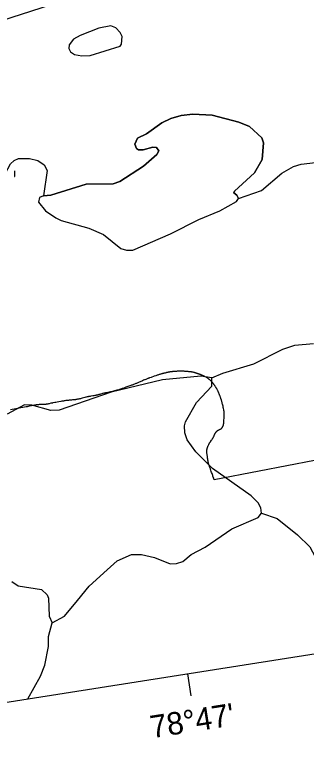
# Model space of a CAD drawing. Extents: x 646142 to 649934, y 5874075 to 5876351.
# Drawn here: x 649544.1 to 649596, y 5875477.6 to 5875608 of the extents above; entities that cross this region are included whole.
import ezdxf

# ---------------------------------------------------------------- set-up
doc = ezdxf.new("R2010")
doc.units = 0
doc.layers.add('Niveau 63', color=7, linetype='Continuous')

msp = doc.modelspace()

# ---------------------------------------------------------------- linework, layer by layer
at = {"layer": 'Niveau 63'}
for p, q in [((649563.24, 5875604.06), (649562.92, 5875604.82)), ((649563.14, 5875602.75), (649563.24, 5875604.06)), ((649556.1, 5875600.63), (649557.55, 5875600.73)), ((649573.77, 5875590.02), (649571.92, 5875589.53)), ((649575.82, 5875590.25), (649573.77, 5875590.02)), ((649579.25, 5875590.08), (649575.82, 5875590.25)), ((649571.92, 5875589.53), (649570.29, 5875588.73)), ((649565.96, 5875586), (649565.5, 5875584.94)), ((649588.14, 5875582.2), (649588.4, 5875585.16)), ((649569.33, 5875584.37), (649569.75, 5875583.78)), ((649569.75, 5875583.78), (649569.39, 5875583.08)), ((649569.39, 5875583.08), (649567.04, 5875581.03)), ((649586.8, 5875579.87), (649588.14, 5875582.2)), ((649567.04, 5875581.03), (649562.86, 5875578.31)), ((649583.21, 5875576.61), (649586.8, 5875579.87)), ((649583.12, 5875576.27), (649583.21, 5875576.61)), ((649583.66, 5875575.89), (649583.12, 5875576.27)), ((649583.94, 5875575.29), (649583.66, 5875575.89)), ((649583.56, 5875574.74), (649583.94, 5875575.29)), ((649551.46, 5875571.84), (649552.37, 5875571.35)), ((649552.37, 5875571.35), (649557.3, 5875570)), ((649557.3, 5875570), (649559.93, 5875568.88)), ((649559.93, 5875568.88), (649562.99, 5875566.38)), ((649565.14, 5875566.13), (649571.87, 5875568.99)), ((649562.99, 5875566.38), (649564.01, 5875566.08)), ((649564.01, 5875566.08), (649565.14, 5875566.13)), ((649574.86, 5875490.82), (649575.17, 5875488.84)), ((649574.86, 5875490.82), (649575.48, 5875486.87)), ((649574.86, 5875490.82), (649575.17, 5875488.84)), ((649574.86, 5875490.82), (649575.48, 5875486.87))]:
    msp.add_line(p, q, dxfattribs=at)
msp.add_lwpolyline([(649366.04, 5875457.96), (649682.15, 5875507.7), (649644.85, 5875744.78), (649328.73, 5875695.05)], close=True, dxfattribs=at)
for points in [[(649516.91, 5875598.85), (649506.47, 5875631.2), (649557.86, 5875647.78), (649568.3, 5875615.43), (649516.91, 5875598.85)], [(649562.92, 5875604.82), (649562.12, 5875605.62), (649561.26, 5875605.95), (649559.08, 5875605.55), (649555.75, 5875604.28), (649554.59, 5875603.59), (649553.81, 5875602.63), (649553.77, 5875601.98)], [(649559.08, 5875605.55), (649555.75, 5875604.28), (649554.59, 5875603.59), (649553.81, 5875602.63), (649553.77, 5875601.98), (649554.04, 5875601.38), (649554.77, 5875600.86), (649556.1, 5875600.63), (649557.55, 5875600.73), (649562.89, 5875602.38), (649563.14, 5875602.75), (649563.24, 5875604.06), (649562.92, 5875604.82), (649562.12, 5875605.62), (649561.26, 5875605.95), (649559.08, 5875605.55)], [(649561.26, 5875605.95), (649559.08, 5875605.55), (649555.75, 5875604.28), (649554.59, 5875603.59), (649553.81, 5875602.63), (649553.77, 5875601.98), (649554.04, 5875601.38), (649554.77, 5875600.86), (649556.1, 5875600.63), (649557.55, 5875600.73), (649562.89, 5875602.38), (649563.14, 5875602.75), (649563.24, 5875604.06), (649562.92, 5875604.82), (649562.12, 5875605.62), (649561.26, 5875605.95)], [(649559.08, 5875605.55), (649555.75, 5875604.28), (649554.59, 5875603.59), (649553.81, 5875602.63), (649553.77, 5875601.98), (649554.04, 5875601.38), (649554.77, 5875600.86), (649556.1, 5875600.63), (649557.55, 5875600.73), (649562.89, 5875602.38), (649563.14, 5875602.75), (649563.24, 5875604.06), (649562.92, 5875604.82), (649562.12, 5875605.62), (649561.26, 5875605.95), (649559.08, 5875605.55)], [(649561.26, 5875605.95), (649559.08, 5875605.55), (649555.75, 5875604.28), (649554.59, 5875603.59), (649553.81, 5875602.63), (649553.77, 5875601.98), (649554.04, 5875601.38), (649554.77, 5875600.86), (649556.1, 5875600.63), (649557.55, 5875600.73), (649562.89, 5875602.38), (649563.14, 5875602.75), (649563.24, 5875604.06), (649562.92, 5875604.82), (649562.12, 5875605.62), (649561.26, 5875605.95)], [(649557.55, 5875600.73), (649562.89, 5875602.38), (649563.14, 5875602.75)], [(649553.77, 5875601.98), (649554.04, 5875601.38), (649554.77, 5875600.86), (649556.1, 5875600.63)], [(649583.56, 5875574.74), (649583.94, 5875575.29), (649583.66, 5875575.89), (649583.12, 5875576.27), (649583.21, 5875576.61), (649586.8, 5875579.87), (649588.14, 5875582.2), (649588.4, 5875585.16), (649588.07, 5875586.08), (649585.92, 5875588.09), (649583.99, 5875588.86), (649579.25, 5875590.08), (649575.82, 5875590.25), (649573.77, 5875590.02), (649571.92, 5875589.53), (649570.29, 5875588.73), (649567.58, 5875586.78), (649565.96, 5875586), (649565.5, 5875584.94), (649565.8, 5875584.19), (649566.18, 5875583.93), (649566.99, 5875583.92), (649568.68, 5875584.4), (649569.33, 5875584.37), (649569.75, 5875583.78), (649569.39, 5875583.08), (649567.04, 5875581.03), (649562.86, 5875578.31), (649561.64, 5875577.91), (649556.82, 5875577.82), (649550.55, 5875575.86), (649549.28, 5875575.79), (649548.52, 5875575.48), (649548.35, 5875574.65), (649549.6, 5875573.1), (649551.46, 5875571.84), (649552.37, 5875571.35), (649557.3, 5875570), (649559.93, 5875568.88), (649562.99, 5875566.38), (649564.01, 5875566.08), (649565.14, 5875566.13), (649571.87, 5875568.99), (649576.88, 5875571.54), (649580.65, 5875573.07), (649583.56, 5875574.74)], [(649549.28, 5875575.79), (649550.55, 5875575.86), (649556.82, 5875577.82), (649561.64, 5875577.91), (649562.86, 5875578.31), (649567.04, 5875581.03), (649569.39, 5875583.08), (649569.75, 5875583.78), (649569.33, 5875584.37), (649568.68, 5875584.4), (649566.99, 5875583.92), (649566.18, 5875583.93), (649565.8, 5875584.19), (649565.5, 5875584.94), (649565.96, 5875586), (649567.58, 5875586.78), (649570.29, 5875588.73), (649571.92, 5875589.53), (649573.77, 5875590.02), (649575.82, 5875590.25), (649579.25, 5875590.08), (649583.99, 5875588.86), (649585.92, 5875588.09), (649588.07, 5875586.08), (649588.4, 5875585.16), (649588.14, 5875582.2), (649586.8, 5875579.87), (649583.21, 5875576.61), (649583.12, 5875576.27), (649583.66, 5875575.89), (649583.94, 5875575.29)], [(649549.28, 5875575.79), (649550.55, 5875575.86), (649556.82, 5875577.82), (649561.64, 5875577.91), (649562.86, 5875578.31), (649567.04, 5875581.03), (649569.39, 5875583.08), (649569.75, 5875583.78), (649569.33, 5875584.37), (649568.68, 5875584.4), (649566.99, 5875583.92), (649566.18, 5875583.93), (649565.8, 5875584.19), (649565.5, 5875584.94), (649565.96, 5875586), (649567.58, 5875586.78), (649570.29, 5875588.73), (649571.92, 5875589.53), (649573.77, 5875590.02), (649575.82, 5875590.25), (649579.25, 5875590.08), (649583.99, 5875588.86), (649585.92, 5875588.09), (649588.07, 5875586.08), (649588.4, 5875585.16), (649588.14, 5875582.2), (649586.8, 5875579.87), (649583.21, 5875576.61), (649583.12, 5875576.27), (649583.66, 5875575.89), (649583.94, 5875575.29)], [(649585.92, 5875588.09), (649583.99, 5875588.86), (649579.25, 5875590.08)], [(649570.29, 5875588.73), (649567.58, 5875586.78), (649565.96, 5875586)], [(649588.4, 5875585.16), (649588.07, 5875586.08), (649585.92, 5875588.09)], [(649565.5, 5875584.94), (649565.8, 5875584.19), (649566.18, 5875583.93), (649566.99, 5875583.92)], [(649566.99, 5875583.92), (649568.68, 5875584.4), (649569.33, 5875584.37)], [(649542.24, 5875578.83), (649542.42, 5875579.67), (649543.37, 5875581.46), (649544.06, 5875582.07), (649544.81, 5875582.37), (649546.74, 5875582.41), (649548.27, 5875582.07), (649549.37, 5875581.29), (649549.9, 5875580.26), (649549.28, 5875575.79)], [(649542.24, 5875578.83), (649542.42, 5875579.67), (649543.37, 5875581.46), (649544.06, 5875582.07), (649544.81, 5875582.37), (649546.74, 5875582.41), (649548.27, 5875582.07), (649549.37, 5875581.29), (649549.9, 5875580.26), (649549.28, 5875575.79)], [(649583.94, 5875575.29), (649588.05, 5875576.7), (649591.67, 5875579.8), (649593.72, 5875580.97), (649595.09, 5875581.39), (649597.61, 5875581.71), (649599.1, 5875581.5), (649600.8, 5875580.21)], [(649544.12, 5875579.17), (649544.13, 5875579.22), (649544.13, 5875579.27), (649544.14, 5875579.34), (649544.15, 5875579.4), (649544.15, 5875579.42), (649544.15, 5875579.5), (649544.15, 5875579.57), (649544.15, 5875579.65), (649544.15, 5875579.7), (649544.15, 5875579.75), (649544.15, 5875579.82), (649544.15, 5875579.9), (649544.14, 5875579.95), (649544.14, 5875580), (649544.14, 5875580.05), (649544.13, 5875580.13), (649544.12, 5875580.2)], [(649562.86, 5875578.31), (649561.64, 5875577.91), (649556.82, 5875577.82), (649550.55, 5875575.86), (649549.28, 5875575.79)], [(649549.28, 5875575.79), (649548.52, 5875575.48), (649548.35, 5875574.65)], [(649548.35, 5875574.65), (649549.6, 5875573.1), (649551.46, 5875571.84)], [(649571.87, 5875568.99), (649576.88, 5875571.54), (649580.65, 5875573.07), (649583.56, 5875574.74)], [(649579.22, 5875543.4), (649581.17, 5875544.24), (649586.68, 5875545.91), (649591.84, 5875548.49), (649593.98, 5875549.21), (649597.31, 5875549.51)], [(649597.48, 5875528.69), (649587.63, 5875526.82), (649579.64, 5875525.3), (649579.56, 5875525.49), (649579.53, 5875525.59), (649579.45, 5875525.78), (649579.4, 5875525.92), (649579.35, 5875526.06), (649579.3, 5875526.2), (649579.23, 5875526.39), (649579.15, 5875526.61), (649579.09, 5875526.78), (649579.03, 5875526.97), (649578.97, 5875527.14), (649578.94, 5875527.23), (649578.8, 5875527.61), (649578.76, 5875527.73), (649578.72, 5875527.85), (649578.68, 5875527.97), (649578.66, 5875528.05), (649578.65, 5875528.09), (649578.62, 5875528.19), (649578.59, 5875528.29), (649578.58, 5875528.34), (649578.57, 5875528.39), (649578.55, 5875528.46), (649578.54, 5875528.51), (649578.53, 5875528.56), (649578.52, 5875528.63), (649578.5, 5875528.73), (649578.49, 5875528.78), (649578.48, 5875528.9), (649578.46, 5875529.03), (649578.45, 5875529.07), (649578.44, 5875529.2), (649578.41, 5875529.4), (649578.4, 5875529.5), (649578.38, 5875529.59), (649578.35, 5875529.79), (649578.34, 5875529.87), (649578.33, 5875529.97), (649578.32, 5875530.04), (649578.31, 5875530.12), (649578.31, 5875530.17), (649578.3, 5875530.24), (649578.3, 5875530.29), (649578.3, 5875530.32), (649578.3, 5875530.37), (649578.3, 5875530.42), (649578.3, 5875530.44), (649578.31, 5875530.49), (649578.31, 5875530.54), (649578.31, 5875530.57), (649578.32, 5875530.62), (649578.33, 5875530.67), (649578.34, 5875530.72), (649578.35, 5875530.74), (649578.36, 5875530.79), (649578.36, 5875530.82), (649578.38, 5875530.87), (649578.38, 5875530.89), (649578.4, 5875530.94), (649578.41, 5875530.96), (649578.42, 5875531.01), (649578.44, 5875531.06), (649578.46, 5875531.1), (649578.48, 5875531.17), (649578.5, 5875531.22), (649578.51, 5875531.24), (649578.53, 5875531.29), (649578.55, 5875531.33), (649578.61, 5875531.45), (649578.67, 5875531.58), (649578.69, 5875531.63), (649578.72, 5875531.67), (649578.74, 5875531.72), (649578.76, 5875531.76), (649578.78, 5875531.78), (649578.8, 5875531.83), (649578.83, 5875531.87), (649578.86, 5875531.91), (649578.88, 5875531.95), (649578.91, 5875532), (649578.95, 5875532.06), (649578.99, 5875532.12), (649579.04, 5875532.18), (649579.14, 5875532.33), (649579.18, 5875532.39), (649579.25, 5875532.49), (649579.26, 5875532.51), (649579.31, 5875532.57), (649579.33, 5875532.62), (649579.36, 5875532.66), (649579.38, 5875532.7), (649579.41, 5875532.75), (649579.43, 5875532.79), (649579.47, 5875532.86), (649579.49, 5875532.91), (649579.53, 5875533), (649579.59, 5875533.11), (649579.63, 5875533.21), (649579.66, 5875533.27), (649579.69, 5875533.34), (649579.73, 5875533.41), (649579.76, 5875533.48), (649579.77, 5875533.5), (649579.8, 5875533.55), (649579.82, 5875533.59), (649579.85, 5875533.63), (649579.88, 5875533.68), (649579.89, 5875533.7), (649579.9, 5875533.72), (649579.92, 5875533.74), (649579.93, 5875533.76), (649579.95, 5875533.78), (649579.96, 5875533.8), (649580, 5875533.84), (649580.01, 5875533.86), (649580.03, 5875533.88), (649580.05, 5875533.9), (649580.07, 5875533.92), (649580.08, 5875533.93), (649580.1, 5875533.95), (649580.14, 5875533.99), (649580.16, 5875534.01), (649580.18, 5875534.02), (649580.2, 5875534.04), (649580.24, 5875534.06), (649580.26, 5875534.08), (649580.29, 5875534.09), (649580.31, 5875534.1), (649580.33, 5875534.11), (649580.35, 5875534.12), (649580.38, 5875534.13), (649580.42, 5875534.15), (649580.47, 5875534.17), (649580.56, 5875534.21), (649580.61, 5875534.23), (649580.65, 5875534.25), (649580.67, 5875534.26), (649580.72, 5875534.28), (649580.74, 5875534.3), (649580.76, 5875534.31), (649580.78, 5875534.32), (649580.8, 5875534.34), (649580.83, 5875534.35), (649580.85, 5875534.37), (649580.86, 5875534.38), (649580.88, 5875534.4), (649580.9, 5875534.42), (649580.92, 5875534.43), (649580.96, 5875534.47), (649580.97, 5875534.49), (649580.99, 5875534.51), (649581.01, 5875534.53), (649581.04, 5875534.57), (649581.07, 5875534.62), (649581.08, 5875534.64), (649581.1, 5875534.66), (649581.12, 5875534.7), (649581.14, 5875534.72), (649581.16, 5875534.77), (649581.18, 5875534.81), (649581.19, 5875534.83), (649581.2, 5875534.86), (649581.22, 5875534.9), (649581.23, 5875534.93), (649581.25, 5875534.97), (649581.25, 5875535), (649581.26, 5875535.02), (649581.27, 5875535.05), (649581.27, 5875535.07), (649581.28, 5875535.1), (649581.28, 5875535.12), (649581.29, 5875535.15), (649581.29, 5875535.17), (649581.3, 5875535.2), (649581.3, 5875535.23), (649581.31, 5875535.28), (649581.31, 5875535.33), (649581.31, 5875535.36), (649581.31, 5875535.47), (649581.32, 5875535.54), (649581.33, 5875535.67), (649581.33, 5875535.77), (649581.34, 5875535.87), (649581.37, 5875536.25), (649581.38, 5875536.36), (649581.38, 5875536.41), (649581.39, 5875536.51), (649581.39, 5875536.56), (649581.39, 5875536.64), (649581.4, 5875536.71), (649581.4, 5875536.79), (649581.4, 5875536.89), (649581.4, 5875536.99), (649581.4, 5875537.09), (649581.4, 5875537.14), (649581.4, 5875537.19), (649581.39, 5875537.27), (649581.39, 5875537.32), (649581.38, 5875537.35), (649581.38, 5875537.42), (649581.37, 5875537.47), (649581.36, 5875537.52), (649581.36, 5875537.57), (649581.34, 5875537.65), (649581.33, 5875537.7), (649581.32, 5875537.75), (649581.29, 5875537.96), (649581.24, 5875538.16), (649581.19, 5875538.38), (649581.15, 5875538.55), (649581.1, 5875538.72), (649581.06, 5875538.87), (649581.03, 5875539), (649581, 5875539.12), (649580.96, 5875539.24), (649580.92, 5875539.37), (649580.89, 5875539.46), (649580.86, 5875539.59), (649580.82, 5875539.68), (649580.79, 5875539.78), (649580.75, 5875539.9), (649580.72, 5875540), (649580.69, 5875540.07), (649580.66, 5875540.15), (649580.63, 5875540.24), (649580.58, 5875540.37), (649580.55, 5875540.44), (649580.52, 5875540.51), (649580.5, 5875540.58), (649580.46, 5875540.66), (649580.43, 5875540.73), (649580.4, 5875540.8), (649580.37, 5875540.87), (649580.34, 5875540.94), (649580.3, 5875541.02), (649580.27, 5875541.09), (649580.25, 5875541.13), (649580.2, 5875541.23), (649580.14, 5875541.34), (649580.12, 5875541.39), (649580.08, 5875541.46), (649580.04, 5875541.52), (649580.01, 5875541.59), (649579.97, 5875541.66), (649579.93, 5875541.72), (649579.9, 5875541.77), (649579.86, 5875541.83), (649579.81, 5875541.92), (649579.75, 5875542), (649579.71, 5875542.07), (649579.68, 5875542.11), (649579.63, 5875542.17), (649579.57, 5875542.25), (649579.53, 5875542.31), (649579.49, 5875542.35), (649579.46, 5875542.39), (649579.43, 5875542.43), (649579.38, 5875542.49), (649579.35, 5875542.53), (649579.32, 5875542.57), (649579.28, 5875542.61), (649579.23, 5875542.66), (649579.18, 5875542.72), (649579.14, 5875542.76), (649579.11, 5875542.79), (649579.04, 5875542.87), (649579.02, 5875542.88), (649578.96, 5875542.94), (649578.91, 5875542.99), (649578.87, 5875543.02), (649578.79, 5875543.09), (649578.75, 5875543.13), (649578.69, 5875543.18), (649578.63, 5875543.23), (649578.59, 5875543.26), (649578.55, 5875543.29), (649578.49, 5875543.34), (649578.43, 5875543.38), (649578.38, 5875543.41), (649578.36, 5875543.43), (649578.3, 5875543.47), (649578.27, 5875543.49), (649578.24, 5875543.5), (649578.16, 5875543.54), (649578.02, 5875543.61), (649577.94, 5875543.65), (649577.85, 5875543.69), (649577.77, 5875543.73), (649577.69, 5875543.76), (649577.58, 5875543.81), (649577.49, 5875543.85), (649577.44, 5875543.87), (649577.36, 5875543.9), (649577.3, 5875543.93), (649577.22, 5875543.96), (649577.16, 5875543.98), (649577.08, 5875544.01), (649577, 5875544.05), (649576.89, 5875544.09), (649576.84, 5875544.11), (649576.78, 5875544.12), (649576.7, 5875544.15), (649576.65, 5875544.17), (649576.54, 5875544.21), (649576.46, 5875544.23), (649576.37, 5875544.26), (649576.27, 5875544.29), (649576.19, 5875544.32), (649576.13, 5875544.33), (649576, 5875544.37), (649575.89, 5875544.39), (649575.74, 5875544.42), (649575.66, 5875544.43), (649575.56, 5875544.45), (649575.46, 5875544.46), (649575.33, 5875544.48), (649575.21, 5875544.49), (649575.13, 5875544.5), (649575, 5875544.52), (649574.9, 5875544.53), (649574.75, 5875544.54), (649574.6, 5875544.55), (649574.47, 5875544.56), (649574.37, 5875544.56), (649574.27, 5875544.57), (649574.17, 5875544.57), (649574.04, 5875544.58), (649573.96, 5875544.58), (649573.84, 5875544.58), (649573.74, 5875544.58), (649573.63, 5875544.58), (649573.53, 5875544.58), (649573.48, 5875544.58), (649573.4, 5875544.58), (649573.25, 5875544.58), (649573.15, 5875544.57), (649573.05, 5875544.57), (649572.94, 5875544.56), (649572.87, 5875544.56), (649572.72, 5875544.55), (649572.56, 5875544.54), (649572.46, 5875544.53), (649572.36, 5875544.52), (649572.23, 5875544.51), (649572.18, 5875544.5), (649572.03, 5875544.48), (649571.95, 5875544.47), (649571.9, 5875544.47), (649571.83, 5875544.46), (649571.75, 5875544.45), (649571.68, 5875544.43), (649571.6, 5875544.42), (649571.55, 5875544.41), (649571.45, 5875544.39), (649571.38, 5875544.38), (649571.28, 5875544.36), (649571.23, 5875544.35), (649571.15, 5875544.33), (649571.08, 5875544.32), (649571.03, 5875544.31), (649570.88, 5875544.27), (649570.76, 5875544.24), (649570.68, 5875544.22), (649570.61, 5875544.2), (649570.51, 5875544.18), (649570.44, 5875544.16), (649570.34, 5875544.13), (649570.24, 5875544.1), (649570.15, 5875544.07), (649570.05, 5875544.04), (649569.93, 5875544.01), (649569.83, 5875543.98), (649569.73, 5875543.94), (649569.61, 5875543.91), (649569.49, 5875543.87), (649569.35, 5875543.82), (649569.23, 5875543.78), (649568.94, 5875543.68), (649568.39, 5875543.49), (649568.12, 5875543.4), (649568.03, 5875543.36), (649567.93, 5875543.33), (649567.86, 5875543.3), (649567.79, 5875543.27), (649567.72, 5875543.25), (649567.6, 5875543.2), (649567.56, 5875543.18), (649567.44, 5875543.14), (649567.3, 5875543.08), (649567.23, 5875543.05), (649567.07, 5875542.98), (649566.88, 5875542.9), (649566.74, 5875542.84), (649566.25, 5875542.63), (649566.02, 5875542.53), (649565.79, 5875542.43), (649565.67, 5875542.38), (649565.58, 5875542.34), (649565.42, 5875542.28), (649565.28, 5875542.22), (649565.21, 5875542.19), (649565.14, 5875542.17), (649565.04, 5875542.13), (649564.92, 5875542.09), (649564.8, 5875542.04), (649564.26, 5875541.85), (649563.92, 5875541.73), (649563.68, 5875541.64), (649563.56, 5875541.6), (649563.37, 5875541.53), (649563.25, 5875541.49), (649563.13, 5875541.45), (649562.94, 5875541.39), (649562.8, 5875541.34), (649562.65, 5875541.3), (649562.43, 5875541.23), (649562.31, 5875541.19), (649562.22, 5875541.17), (649562.14, 5875541.14), (649562.02, 5875541.11), (649561.9, 5875541.08), (649561.83, 5875541.06), (649561.73, 5875541.03), (649561.63, 5875541.01), (649561.51, 5875540.98), (649561.39, 5875540.95), (649561.29, 5875540.92), (649561.16, 5875540.9), (649561.11, 5875540.89), (649561.04, 5875540.87), (649560.96, 5875540.85), (649560.86, 5875540.83), (649560.79, 5875540.82), (649560.71, 5875540.81), (649560.49, 5875540.77), (649560.44, 5875540.76), (649560.39, 5875540.75), (649560.34, 5875540.74), (649560.27, 5875540.72), (649560.19, 5875540.71), (649560.12, 5875540.69), (649560.07, 5875540.68), (649559.97, 5875540.66), (649559.83, 5875540.62), (649559.75, 5875540.6), (649559.63, 5875540.56), (649559.37, 5875540.49), (649559.25, 5875540.46), (649559.1, 5875540.42), (649559, 5875540.39), (649558.93, 5875540.38), (649558.86, 5875540.36), (649558.81, 5875540.35), (649558.76, 5875540.34), (649558.69, 5875540.32), (649558.64, 5875540.31), (649558.54, 5875540.29), (649558.44, 5875540.27), (649558.36, 5875540.26), (649558.21, 5875540.23), (649558.04, 5875540.2), (649557.76, 5875540.16), (649557.68, 5875540.14), (649557.56, 5875540.12), (649557.43, 5875540.1), (649557.36, 5875540.09), (649557.29, 5875540.07), (649557.19, 5875540.05), (649557.11, 5875540.03), (649557.02, 5875540.01), (649556.87, 5875539.98), (649556.77, 5875539.95), (649556.6, 5875539.91), (649556.14, 5875539.79), (649555.94, 5875539.73), (649555.82, 5875539.7), (649555.72, 5875539.68), (649555.65, 5875539.66), (649555.55, 5875539.64), (649555.5, 5875539.63), (649555.43, 5875539.62), (649555.38, 5875539.61), (649555.31, 5875539.59), (649555.21, 5875539.57), (649555.16, 5875539.57), (649555.08, 5875539.56), (649555.01, 5875539.54), (649554.93, 5875539.53), (649554.83, 5875539.52), (649554.76, 5875539.51), (649554.66, 5875539.5), (649554.56, 5875539.49), (649554.41, 5875539.48), (649554.26, 5875539.46), (649554.01, 5875539.44), (649553.96, 5875539.44), (649553.83, 5875539.43), (649553.68, 5875539.41), (649553.56, 5875539.4), (649553.48, 5875539.39), (649553.38, 5875539.38), (649553.33, 5875539.37), (649553.23, 5875539.36), (649553.08, 5875539.33), (649552.93, 5875539.31), (649552.83, 5875539.29), (649552.71, 5875539.27), (649552.53, 5875539.24), (649552.33, 5875539.21), (649551.98, 5875539.14), (649551.68, 5875539.09), (649551.46, 5875539.04), (649551.28, 5875539.01), (649550.98, 5875538.96), (649550.91, 5875538.94), (649550.86, 5875538.93), (649550.73, 5875538.91), (649550.58, 5875538.88), (649550.29, 5875538.81), (649550.16, 5875538.78), (649550.04, 5875538.76), (649549.96, 5875538.75), (649549.86, 5875538.73), (649549.79, 5875538.72), (649549.74, 5875538.71), (649549.66, 5875538.7), (649549.56, 5875538.68), (649549.51, 5875538.68), (649549.46, 5875538.67), (649549.41, 5875538.67), (649549.36, 5875538.66), (649549.31, 5875538.66), (649549.26, 5875538.66), (649549.21, 5875538.66), (649549.16, 5875538.65), (649549.06, 5875538.65), (649548.96, 5875538.65), (649548.78, 5875538.66), (649548.68, 5875538.66), (649548.63, 5875538.66), (649548.58, 5875538.65), (649548.53, 5875538.65), (649548.46, 5875538.65), (649548.38, 5875538.64), (649548.28, 5875538.63), (649548.15, 5875538.62), (649548.1, 5875538.61), (649548.03, 5875538.6), (649547.95, 5875538.59), (649547.85, 5875538.58), (649547.8, 5875538.57), (649547.73, 5875538.56), (649547.63, 5875538.54), (649547.53, 5875538.52), (649547.45, 5875538.5), (649547.33, 5875538.48), (649547.15, 5875538.44), (649546.73, 5875538.35), (649546.53, 5875538.3), (649546.46, 5875538.29), (649546.36, 5875538.27), (649546.26, 5875538.25), (649546.16, 5875538.23), (649544.61, 5875537.96), (649543.38, 5875537.74)], [(649543.65, 5875507.22), (649544.74, 5875506.46), (649548.92, 5875505.78), (649549.9, 5875504.84), (649550.17, 5875504.23), (649550.29, 5875501.03), (649550.82, 5875499.84), (649553.02, 5875501.06), (649555.28, 5875503.82), (649557.37, 5875506.38), (649560.61, 5875509.3), (649562.35, 5875510.87), (649564.89, 5875511.98), (649566.67, 5875511.99), (649569.02, 5875511.45), (649571.81, 5875510.35), (649572.93, 5875510.41), (649574.01, 5875510.78), (649575.55, 5875512.03), (649578.04, 5875513.3), (649582.77, 5875516.59), (649587.41, 5875518.6), (649588.06, 5875519.37), (649587.9, 5875520.29), (649587.41, 5875521.19), (649586.21, 5875522.42), (649579.33, 5875527.27), (649576.35, 5875530.26), (649574.82, 5875532.41), (649574.42, 5875533.62), (649574.34, 5875534.9), (649574.54, 5875535.58), (649576.49, 5875539.01), (649579.17, 5875541.94), (649579.22, 5875543.4), (649577.23, 5875543.68), (649570.41, 5875543.05), (649561.28, 5875540.87), (649552.02, 5875537.69), (649550.58, 5875537.58), (649547.16, 5875538.56), (649545.85, 5875538.64), (649542.78, 5875536.94)], [(649543.65, 5875507.22), (649544.74, 5875506.46), (649548.92, 5875505.78), (649549.9, 5875504.84), (649550.17, 5875504.23), (649550.29, 5875501.03), (649550.82, 5875499.84), (649553.02, 5875501.06), (649555.28, 5875503.82), (649557.37, 5875506.38), (649560.61, 5875509.3), (649562.35, 5875510.87), (649564.89, 5875511.98), (649566.67, 5875511.99), (649569.02, 5875511.45), (649571.81, 5875510.35), (649572.93, 5875510.41), (649574.01, 5875510.78), (649575.55, 5875512.03), (649578.04, 5875513.3), (649582.77, 5875516.59), (649587.41, 5875518.6), (649588.06, 5875519.37), (649587.9, 5875520.29), (649587.41, 5875521.19), (649586.21, 5875522.42), (649579.33, 5875527.27), (649576.35, 5875530.26), (649574.82, 5875532.41), (649574.42, 5875533.62), (649574.34, 5875534.9), (649574.54, 5875535.58), (649576.49, 5875539.01), (649579.17, 5875541.94), (649579.22, 5875543.4), (649577.23, 5875543.68), (649570.41, 5875543.05), (649561.28, 5875540.87), (649552.02, 5875537.69), (649550.58, 5875537.58), (649547.16, 5875538.56), (649545.85, 5875538.64), (649542.78, 5875536.94)], [(649588.06, 5875519.37), (649590.82, 5875518.42), (649594.44, 5875515.53), (649596.62, 5875513.36), (649597.6, 5875511.62), (649597.66, 5875508.71), (649598.05, 5875507.49), (649599.93, 5875504.29)], [(649588.06, 5875519.37), (649590.82, 5875518.42), (649594.44, 5875515.53), (649596.62, 5875513.36), (649597.6, 5875511.62), (649597.66, 5875508.71), (649598.05, 5875507.49), (649599.93, 5875504.29)], [(649546.47, 5875486.35), (649548.73, 5875490.4), (649549.5, 5875492.32), (649550.17, 5875495.67), (649550.15, 5875497.45), (649550.82, 5875499.84)], [(649546.47, 5875486.35), (649548.73, 5875490.4), (649549.5, 5875492.32), (649550.17, 5875495.67), (649550.15, 5875497.45), (649550.82, 5875499.84)]]:
    msp.add_lwpolyline(points, dxfattribs=at)

# ---------------------------------------------------------------- texts
msp.add_text("78°47'", height=4, rotation=8.9411, dxfattribs=at).set_placement((649568.56, 5875479.34))
msp.add_text("78°47'", height=4, rotation=8.9411, dxfattribs=at).set_placement((649568.56, 5875479.34))

doc.saveas('drawing.dxf')
